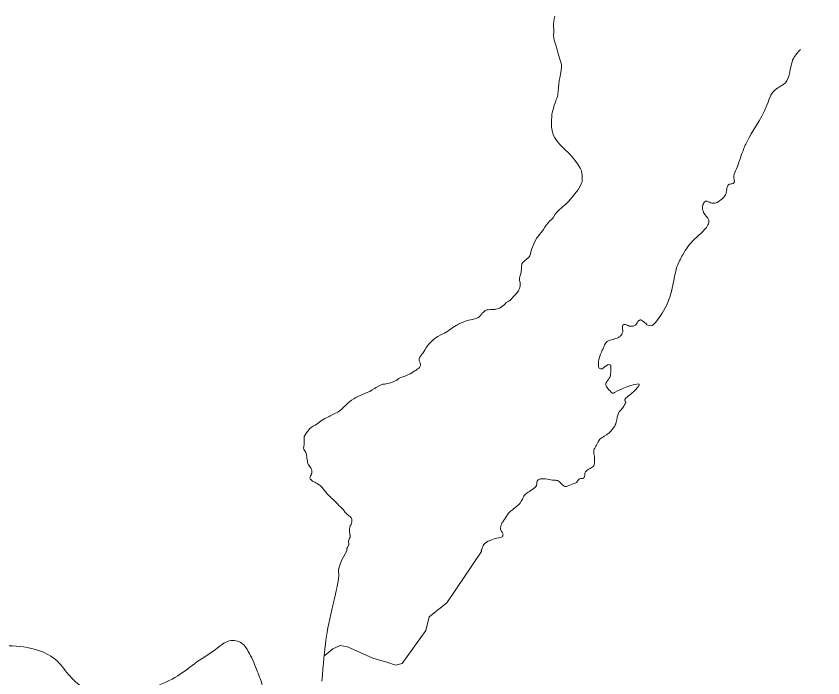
# Model space of a CAD drawing. Extents: x -1643653 to 4543381, y 1624270 to 13878484.
# Drawn here: x 605194 to 606503, y 8912445 to 8913518 of the extents above; entities that cross this region are included whole.
import ezdxf

# ---------------------------------------------------------------- set-up
doc = ezdxf.new("R2010")
doc.units = 0
doc.header["$LTSCALE"] = 200
doc.layers.add('1', color=7, linetype='Continuous', lineweight=13)
doc.layers.add('6', color=7, linetype='Continuous', lineweight=13)

msp = doc.modelspace()

# ---------------------------------------------------------------- linework, layer by layer
at = {"layer": '1', "lineweight": 25}
msp.add_spline([(814781, 9009175.5), (814787.2, 9009173.4), (814796.9, 9009173.4), (814799.4, 9009172.4), (814805.1, 9009174.5), (814805.6, 9009176.5), (814811.7, 9009179.5), (814811.7, 9009179.5), (814801.5, 9009181), (814790.7, 9009181.5), (814784.1, 9009183.1), (814777.4, 9009185.1), (814778.4, 9009175.5)], degree=3, dxfattribs=at)
at = {"layer": '6'}
for points in [[(606063.9, 8913361), (606064.6, 8913364.6), (606065.6, 8913368.1), (606067.1, 8913373.4), (606068.9, 8913378.4), (606070.3, 8913382.5), (606071.6, 8913385.8), (606072.1, 8913387.7), (606072.7, 8913389.6), (606072.9, 8913392.6), (606073.2, 8913395.6), (606074.1, 8913402.1), (606074.2, 8913403.5), (606074.5, 8913406.8), (606075.3, 8913413.3), (606076.2, 8913418.1), (606077.7, 8913426.4), (606078.7, 8913434.5), (606078.7, 8913438.5), (606078.3, 8913441.5), (606076.2, 8913448.2), (606072.9, 8913458.9), (606070.5, 8913467.8), (606068.1, 8913475.7), (606067.1, 8913479.5), (606066.5, 8913481.8), (606066.2, 8913483.5), (606065.9, 8913486.4), (606066.2, 8913492.2), (606066.2, 8913495.1), (606065.9, 8913501.1), (606066.1, 8913504.8), (606066.5, 8913509.3), (606067, 8913513.7), (606067.9, 8913518)], [(606013.8, 8913110.2), (606014.5, 8913116), (606016.3, 8913118.4), (606018.3, 8913120.5), (606022.3, 8913123.5), (606024.3, 8913125.1), (606025.5, 8913126.5), (606026.5, 8913127.7), (606027.2, 8913128.9), (606028.3, 8913131.8), (606029.2, 8913135.5), (606030.7, 8913140.7), (606032.6, 8913146), (606034.3, 8913149.8), (606037.7, 8913156.6), (606038.2, 8913157.9), (606040.6, 8913160.2), (606043.4, 8913163.7), (606046.1, 8913167.2), (606049.4, 8913171.8), (606051.7, 8913175.6), (606054.1, 8913179), (606057.7, 8913183.4), (606059.5, 8913185.4), (606062.6, 8913188.1), (606064.1, 8913189.6), (606065.3, 8913191), (606068.6, 8913196.6), (606073.7, 8913202.6), (606079.8, 8913207.9), (606085.8, 8913212.9), (606091.2, 8913218.6), (606100.3, 8913229.6), (606105.4, 8913235.7), (606107.6, 8913239.5), (606110.3, 8913244.5), (606111.5, 8913246.9), (606112.2, 8913249), (606112.6, 8913251.3), (606112.5, 8913252.5), (606112.6, 8913255.7), (606112.4, 8913259.9), (606111.9, 8913262.4), (606111.1, 8913266.9), (606109.1, 8913271.4), (606105, 8913278.4), (606102.3, 8913282.4), (606100.1, 8913285.1), (606096.7, 8913289.1), (606090.6, 8913295.9), (606084.2, 8913301.7), (606080.2, 8913305.2), (606076.5, 8913309.2), (606071.1, 8913315.7), (606068, 8913320.4), (606066.1, 8913324.4), (606064.3, 8913329.7), (606063.5, 8913332.3), (606063, 8913335.2), (606062.7, 8913338), (606062.4, 8913341.7), (606062.6, 8913348.6), (606063, 8913354.9), (606063.2, 8913358.8), (606063.9, 8913361)], [(605881.8, 8913000.3), (605886, 8913002.4), (605888.8, 8913003.7), (605891.4, 8913005.2), (605894.1, 8913007), (605896.8, 8913009.1), (605899.5, 8913010.9), (605902.5, 8913012.9), (605905.3, 8913014.7), (605908, 8913016.3), (605909.8, 8913017.2), (605911.4, 8913018.2), (605915, 8913020), (605919.1, 8913021.7), (605923, 8913023.1), (605928.7, 8913025), (605933.7, 8913026.1), (605938.3, 8913027.2), (605940.4, 8913027.7), (605942.6, 8913028.5), (605944.3, 8913029.2), (605945.7, 8913030.6), (605948.3, 8913033.4), (605949.8, 8913035.4), (605952.1, 8913037.7), (605953.1, 8913038.9), (605955.1, 8913040.2), (605957.4, 8913041.3), (605960.3, 8913041.8), (605963.6, 8913042.1), (605965.8, 8913042.1), (605968.3, 8913042.2), (605969.7, 8913042.2), (605971.1, 8913042.2), (605972.4, 8913042.4), (605974.8, 8913043.1), (605978, 8913044.5), (605981.5, 8913046.6), (605983.6, 8913048), (605985.8, 8913049.9), (605988, 8913051.8), (605989.2, 8913053.2), (605990.3, 8913054.1), (605992.4, 8913055.3), (605994.9, 8913056.9), (605996.6, 8913058.2), (605997.8, 8913059.4), (605999.2, 8913061.2), (606000.4, 8913062.8), (606002.3, 8913064.7), (606004.2, 8913066.3), (606004.9, 8913066.9), (606005.9, 8913067.9), (606007, 8913069.4), (606008.8, 8913072.3), (606009.8, 8913074.2), (606010.6, 8913076.3), (606011.2, 8913078.1), (606011.5, 8913079.9), (606011.7, 8913081.4), (606012, 8913083.9), (606011.8, 8913085.7), (606011.4, 8913087.6), (606010.9, 8913089.9), (606010.6, 8913092.4), (606011, 8913094.9), (606011.7, 8913097.4), (606012.6, 8913100.4), (606013.4, 8913103.3), (606013.6, 8913104.9), (606013.7, 8913106.5), (606013.8, 8913108.8), (606013.8, 8913110.2)], [(606146.2, 8912978.2), (606147.2, 8912980.7), (606148.2, 8912982.8), (606148.8, 8912984.6), (606149.9, 8912986.5), (606151.4, 8912988.5), (606152.9, 8912990), (606153.9, 8912990.8), (606155.2, 8912991.4), (606157.1, 8912991.9), (606159.7, 8912992.7), (606162.6, 8912993.6), (606164.8, 8912994.4), (606166.9, 8912995), (606169.2, 8912995.8), (606171.3, 8912996.8), (606172.7, 8912997.7), (606173.9, 8912998.5), (606174.7, 8912999.2), (606175.6, 8913000.2), (606176.5, 8913001.3), (606177, 8913002.3), (606177.5, 8913003.6), (606178.1, 8913004.9), (606178.3, 8913006), (606178.3, 8913007.3), (606178.3, 8913008.3), (606178, 8913010), (606177.8, 8913011.7), (606177.7, 8913013.6), (606177.7, 8913014.8), (606177.9, 8913015.6), (606178.6, 8913016.6), (606179.3, 8913017.2), (606180, 8913017.6), (606181.1, 8913017.7), (606182.6, 8913017.6), (606183.9, 8913017.3), (606184.8, 8913016.9), (606185.8, 8913016.4), (606186.8, 8913015.9), (606187.7, 8913015.6), (606188.8, 8913015.1), (606190.6, 8913014.8), (606192.8, 8913014.8), (606195, 8913015.1), (606197.5, 8913015.9), (606199, 8913016.6), (606199.7, 8913017.3), (606200.8, 8913018.9), (606201.9, 8913020.6), (606203, 8913022.4), (606203.8, 8913023.6), (606205, 8913024.4), (606205.7, 8913024.9), (606206.7, 8913025.1), (606207.6, 8913025.1), (606208.4, 8913024.8), (606209, 8913024.3), (606210.3, 8913023.5), (606212.2, 8913022.2), (606213.7, 8913020.8), (606216.1, 8913018.6), (606217.6, 8913017.2), (606219.7, 8913016.4)], [(605662, 8912812.9), (605661.3, 8912814.3), (605660.8, 8912815.1), (605660.5, 8912815.9), (605660.3, 8912817.3), (605660.6, 8912819.8), (605660.9, 8912823), (605661.1, 8912826.1), (605661.3, 8912830.4), (605661.3, 8912833.6), (605661.4, 8912835.9), (605662, 8912837.8), (605663.8, 8912840.6), (605666.6, 8912844.4), (605668.5, 8912846.8), (605670, 8912848.6), (605672.6, 8912850.6), (605676, 8912852.7), (605679, 8912854.4), (605683.6, 8912857.4), (605687.6, 8912860.7), (605690.6, 8912862.5), (605694.6, 8912865.1), (605697, 8912866.3), (605701.6, 8912868.4), (605703.3, 8912869.4), (605709.7, 8912873), (605715.7, 8912875.8), (605718, 8912877.3), (605722.1, 8912880.6), (605725.7, 8912884), (605726.7, 8912885), (605728.9, 8912886.9), (605732.3, 8912890.1), (605735, 8912892.4), (605738.2, 8912895), (605741.6, 8912897.3), (605745, 8912899.2), (605748.3, 8912900.7), (605755, 8912903.7), (605761.7, 8912906.7), (605767.5, 8912909.3), (605771.8, 8912911.7), (605775.3, 8912913.8), (605778.1, 8912915.7), (605782, 8912917.8), (605784.9, 8912919.3), (605788.6, 8912920.7), (605792.3, 8912921.2), (605796.2, 8912922), (605799.5, 8912922.6), (605801.8, 8912923.4), (605804.7, 8912924.4), (605807.7, 8912925.8), (605810.4, 8912927.1), (605812.9, 8912928.6), (605814.3, 8912929.7), (605815.6, 8912930.7), (605817.9, 8912931.7), (605819.7, 8912932.4), (605822.8, 8912933.6), (605826.4, 8912934.6), (605829.3, 8912936), (605833.1, 8912937.7), (605835.9, 8912939.2), (605838.2, 8912940.8), (605840.9, 8912942.4), (605842.6, 8912943.2), (605844.8, 8912945.1), (605846.5, 8912946.4), (605848.1, 8912948), (605849, 8912949), (605849.7, 8912950.3), (605849.9, 8912951.5), (605849.9, 8912953.2), (605849.6, 8912954.4), (605849.3, 8912955.8), (605848.5, 8912957.5), (605848, 8912958.7), (605847.7, 8912959.8), (605847.7, 8912960.9), (605847.8, 8912962.3), (605848.3, 8912963.5), (605849, 8912965), (605850.3, 8912966.8), (605851.2, 8912967.9), (605852.7, 8912969.9), (605854.1, 8912972), (605855.9, 8912974.6), (605857.4, 8912977.2), (605858.7, 8912979.4), (605860, 8912981.7), (605861.3, 8912983.4), (605862.8, 8912985.1), (605866, 8912988.3), (605868.6, 8912990.9), (605870.9, 8912993.2), (605873, 8912994.9), (605875.4, 8912996.6), (605878.3, 8912998.3), (605881.8, 8913000.3)], [(606157.8, 8912933.6), (606158.2, 8912935.1), (606158.4, 8912936.7), (606158.5, 8912938.5), (606158.7, 8912940.6), (606158.8, 8912943.2), (606158.9, 8912944.9), (606158.9, 8912946.8), (606158.7, 8912949.7), (606158.7, 8912951.2), (606158.2, 8912951.9), (606157.2, 8912952.3), (606156, 8912952.6), (606154.7, 8912952.5), (606153.7, 8912952.1), (606151.7, 8912950.9), (606150.1, 8912949.9), (606148.3, 8912948.5), (606146.2, 8912946.8), (606144.9, 8912946), (606143.7, 8912945.9), (606142.4, 8912945.7), (606141.1, 8912946.2), (606140, 8912946.9), (606139.5, 8912948.1), (606139.1, 8912949.5), (606138.9, 8912950.7), (606139, 8912952.8), (606138.9, 8912955.3), (606139.1, 8912957.7), (606139.6, 8912960.8), (606140.4, 8912963.6), (606141.2, 8912966.6), (606142.2, 8912969.8), (606143.5, 8912972.8), (606145.1, 8912975.9), (606146.2, 8912978.2)], [(606182, 8912888.9), (606182.6, 8912890.1), (606182.8, 8912890.7), (606183, 8912891.3), (606182.8, 8912892.4), (606182.5, 8912893.1), (606182.1, 8912893.6), (606181.7, 8912894.5), (606181.6, 8912895.3), (606181.8, 8912896), (606182.2, 8912896.8), (606182.8, 8912897.7), (606183.8, 8912898.6), (606184.9, 8912899.5), (606187.7, 8912901.8), (606189.5, 8912903.5), (606192, 8912905.5), (606193.9, 8912907.2), (606195.7, 8912908.7), (606197.4, 8912910.4), (606199.8, 8912912.9), (606201.2, 8912914.5), (606202.2, 8912915.8), (606203.9, 8912917.6), (606204.6, 8912918.5), (606205, 8912919.9), (606205, 8912920.7), (606204.2, 8912921.1), (606202.9, 8912921.3), (606201, 8912920.9), (606198, 8912920.2), (606195, 8912919.7), (606191.5, 8912918.9), (606188.2, 8912917.8), (606185.1, 8912916.9), (606182, 8912915.6), (606179.7, 8912914.4), (606177.4, 8912913.3), (606173.6, 8912911.7), (606169.7, 8912910), (606166, 8912907.9), (606164.9, 8912907.3), (606163, 8912906.6), (606161.5, 8912906.4), (606160.4, 8912906.7), (606159.8, 8912907.2), (606158.7, 8912908.5), (606157.6, 8912910.1), (606155.9, 8912912), (606154.3, 8912913.7), (606153.1, 8912915.6), (606152, 8912916.9), (606151.1, 8912918.3), (606150.6, 8912919.6), (606150.6, 8912920.6), (606150.6, 8912921.5), (606150.7, 8912922), (606151, 8912922.8), (606151.7, 8912923.9), (606152.6, 8912925.2), (606154, 8912927.3), (606155.1, 8912928.7), (606156.4, 8912930.6), (606157.1, 8912932), (606157.8, 8912933.6)], [(606134.8, 8912820.4), (606135.7, 8912821.9), (606136.7, 8912824.3), (606138.3, 8912827.3), (606140.2, 8912830.1), (606141.3, 8912831.5), (606143.3, 8912833.2), (606144.8, 8912834.3), (606146.9, 8912835.7), (606148.2, 8912836.5), (606152.1, 8912838.7), (606154.3, 8912840.2), (606156, 8912841.8), (606157.9, 8912843.8), (606159.6, 8912845.4), (606161, 8912847.2), (606162.2, 8912849), (606163.1, 8912850.2), (606163.9, 8912851.4), (606165.2, 8912853.1), (606166.2, 8912854.9), (606166.8, 8912856.8), (606167.4, 8912859.2), (606167.9, 8912861.4), (606168.4, 8912863.6), (606169, 8912865.6), (606169.4, 8912868.1), (606170.2, 8912870.7), (606170.7, 8912872.2), (606171.5, 8912874.1), (606172.7, 8912875.9), (606174.5, 8912878.1), (606176.2, 8912880.6), (606177.8, 8912882.3), (606179.9, 8912885.3), (606181.2, 8912887.6), (606182, 8912888.9)], [(605730.2, 8912650.8), (605730.2, 8912652.2), (605730.6, 8912654.2), (605731.4, 8912656.3), (605732.7, 8912658.7), (605733.3, 8912659.7), (605733.6, 8912660.6), (605733.7, 8912661.2), (605733.5, 8912662.6), (605733.2, 8912664.1), (605733, 8912665.4), (605733.1, 8912666.5), (605733.5, 8912667.8), (605734.2, 8912669.8), (605734.8, 8912671.2), (605735.6, 8912672.7), (605735.8, 8912674.1), (605735.6, 8912675.8), (605735.3, 8912676.8), (605735.2, 8912678.4), (605735, 8912682.2), (605735, 8912686), (605735.4, 8912689.2), (605736, 8912691.1), (605737.2, 8912693.3), (605737.9, 8912695.3), (605738.4, 8912697.5), (605738.6, 8912700), (605738.5, 8912702), (605738.2, 8912703.2), (605737.5, 8912704.4), (605736.5, 8912705.6), (605736, 8912706.2), (605735, 8912706.8), (605733.7, 8912707.5), (605732, 8912708.8), (605730.6, 8912709.9), (605729.1, 8912711.5), (605727.8, 8912712.7), (605725.9, 8912715.3), (605724.4, 8912717.5), (605723.2, 8912718.6), (605721.5, 8912720.4), (605719.9, 8912722), (605717.6, 8912724), (605715.3, 8912726.6), (605713.3, 8912728.9), (605711, 8912731.1), (605709, 8912733.1), (605707.1, 8912734.8), (605705.1, 8912736.7), (605703.1, 8912738.5), (605702.1, 8912739.2), (605700.2, 8912741.2), (605697.9, 8912743.8), (605695.6, 8912746.6), (605693.6, 8912749), (605692.2, 8912751.1), (605691, 8912752.7), (605688.6, 8912755.1), (605687, 8912756.5), (605685.5, 8912757.6), (605684.3, 8912758.4), (605682.2, 8912759.7), (605679.9, 8912760.9), (605678.4, 8912761.8), (605676.6, 8912762.7), (605674.9, 8912763.7), (605673.6, 8912764.7), (605672.9, 8912765.4), (605671.9, 8912766.2), (605671, 8912767.1), (605670.7, 8912767.9), (605670.5, 8912768.9), (605670.9, 8912770), (605671.7, 8912772.1), (605672.3, 8912773.4), (605672.8, 8912775), (605673.4, 8912776.5), (605673.7, 8912778.1), (605673.7, 8912779.9), (605673.6, 8912781.3), (605673.1, 8912782.8), (605672, 8912785.1), (605670.9, 8912786.6), (605669.2, 8912788.8), (605668, 8912790.1), (605667.5, 8912791.2), (605667, 8912792.2), (605666.8, 8912794.1), (605666.5, 8912796.1), (605666, 8912798.6), (605665.6, 8912800.6), (605665.4, 8912802.9), (605665, 8912805.1), (605664.7, 8912806.8), (605664.3, 8912808.1), (605664.3, 8912808.9), (605664.1, 8912809.8), (605663.4, 8912811.1), (605662, 8912812.9)], [(606073.5, 8912764.1), (606074.8, 8912763.1), (606076.1, 8912761.9), (606077, 8912761), (606078.4, 8912759.6), (606079.7, 8912758.3), (606081.5, 8912756.6), (606083.1, 8912755.4), (606084.2, 8912754.8), (606085.4, 8912754.8), (606086.4, 8912754.9), (606087.8, 8912755.3), (606089.1, 8912755.8), (606090.7, 8912756.5), (606093.5, 8912757.8), (606096.4, 8912758.9), (606099.3, 8912759.7), (606101.1, 8912760.4), (606103.2, 8912761.4), (606104.2, 8912762.4), (606104.8, 8912763.4), (606106, 8912765.4), (606106.8, 8912766.3), (606107.4, 8912766.9), (606108.4, 8912767.5), (606109.7, 8912767.8), (606110.8, 8912767.9), (606112.2, 8912768), (606113.6, 8912768.1), (606114.5, 8912768.4), (606115.2, 8912769.1), (606115.8, 8912769.7), (606116.1, 8912770.5), (606116.3, 8912771.4), (606116.5, 8912772.5), (606116.6, 8912774.3), (606116.9, 8912776.5), (606117.3, 8912777.7), (606117.9, 8912778.6), (606118.5, 8912779.3), (606119.9, 8912780.7), (606121.4, 8912782), (606122.9, 8912783), (606125.1, 8912784.2), (606127.1, 8912785.3), (606128.6, 8912786.4), (606130, 8912787.5), (606131.2, 8912788.6), (606131.8, 8912789.9), (606132, 8912791.4), (606132.2, 8912793.1), (606132.2, 8912794.6), (606132.3, 8912796.8), (606132.3, 8912799.5), (606132.3, 8912802.7), (606132.3, 8912804.6), (606132, 8912806), (606131.5, 8912808.1), (606131.2, 8912809.6), (606131.2, 8912811.7), (606131.5, 8912813.7), (606132.1, 8912815.5), (606133.1, 8912817.3), (606134.1, 8912819.1), (606134.8, 8912820.4)], [(606016.6, 8912736.9), (606017.9, 8912739.2), (606018.7, 8912741), (606019.9, 8912742.2), (606021.1, 8912743.2), (606022.7, 8912744.4), (606024.5, 8912745.6), (606026.7, 8912746.9), (606028.9, 8912748.3), (606031.3, 8912750.1), (606033.7, 8912751.7), (606035.8, 8912753.4), (606037.4, 8912754.8), (606038, 8912755.8), (606038.5, 8912756.9), (606038.8, 8912758.7), (606039, 8912760.2), (606039, 8912761.9), (606039.5, 8912763.6), (606040.5, 8912765.3), (606041.9, 8912766.2), (606043.2, 8912766.9), (606045, 8912767.3), (606046.9, 8912767.4), (606048.2, 8912767.5), (606052.4, 8912767.4), (606056, 8912767.1), (606058.9, 8912766.6), (606061.5, 8912765.9), (606064.3, 8912765.4), (606066.4, 8912765.1), (606067.4, 8912765.1), (606069.3, 8912765), (606070.4, 8912764.9), (606071.8, 8912764.9), (606072.6, 8912764.7), (606073.5, 8912764.1)], [(605949.1, 8912649.3), (605948.6, 8912651.3), (605949.4, 8912652.9), (605950.3, 8912655.6), (605950.9, 8912657.4), (605951.8, 8912659.2), (605952.9, 8912661), (605954.7, 8912662.9), (605957.1, 8912664.5), (605959.8, 8912666.1), (605963.2, 8912667.6), (605966.9, 8912669), (605969.7, 8912670), (605971.5, 8912670.5), (605974, 8912671.2), (605979.3, 8912672), (605981.3, 8912672.6), (605982.5, 8912673.3), (605983.2, 8912674.2), (605983.6, 8912675.2), (605983.8, 8912676.6), (605983.9, 8912677.8), (605983.8, 8912678.8), (605983.3, 8912679.7), (605982.4, 8912680.8), (605981.6, 8912681.8), (605981, 8912683.2), (605980.4, 8912684.7), (605980, 8912686.1), (605979.9, 8912687.9), (605980.2, 8912689.9), (605980.5, 8912691.8), (605981.2, 8912693.7), (605982, 8912695.5), (605982.6, 8912696.9), (605983.4, 8912697.8), (605984.8, 8912699.1), (605985.5, 8912700.2), (605986.3, 8912701.4), (605987.9, 8912704.3), (605989.3, 8912706.7), (605991, 8912709.2), (605992.8, 8912711.6), (605994.5, 8912713.6), (605996.2, 8912715.2), (605997.7, 8912716.3), (605999.3, 8912717.4), (606001.1, 8912718.8), (606003.3, 8912720.3), (606006.6, 8912722.9), (606009.3, 8912725.2), (606010.9, 8912727), (606012.3, 8912728.8), (606013.6, 8912731.2), (606014.6, 8912732.7), (606015.5, 8912734.5), (606016.6, 8912736.9)], [(605694.8, 8912491.9), (605695.6, 8912498.8), (605696.5, 8912505.5), (605697.4, 8912512.1), (605698.4, 8912518.7), (605699.7, 8912525.6), (605701.1, 8912532.8), (605702.6, 8912540.2), (605704.2, 8912547.7), (605705.9, 8912555.1), (605707.6, 8912562.3), (605709.2, 8912569.1), (605710.7, 8912575.4), (605712, 8912581), (605713.1, 8912585.8), (605714.1, 8912589.9), (605714.8, 8912593.3), (605715.4, 8912596.2), (605715.9, 8912598.7), (605716.3, 8912600.8), (605716.6, 8912602.6), (605716.8, 8912604.3), (605716.9, 8912606), (605717.1, 8912607.6), (605717.2, 8912609.1), (605717.2, 8912610.7), (605717.2, 8912612.3), (605717.2, 8912614), (605717.1, 8912615.7), (605717.1, 8912617.4), (605716.9, 8912619.3), (605717.9, 8912624.1), (605721.8, 8912635.1), (605730.2, 8912650.8)], [(605796.9, 8912469.3), (605809.3, 8912465.4), (605820.1, 8912468.1), (605858.9, 8912521.2), (605864.1, 8912543.4), (605892.6, 8912566.3), (605949.1, 8912649.3)], [(605694.8, 8912481.1), (605707.8, 8912491.9), (605719.5, 8912496.9), (605731.5, 8912495.1)], [(605731.5, 8912495.1), (605772.5, 8912476.7), (605796.9, 8912469.3)], [(605689.8, 8912439), (605690.7, 8912449.2), (605691.6, 8912459), (605692.5, 8912468.3), (605693.3, 8912476.8), (605694.1, 8912484.6), (605694.8, 8912491.9)]]:
    msp.add_lwpolyline(points, dxfattribs=at)
for points in [[(606219.6, 8913016.4), (606223.9, 8913015.7), (606231.7, 8913021.6), (606250.3, 8913051.3), (606259.5, 8913081.1), (606266.3, 8913111.1), (606275.8, 8913131), (606293.5, 8913155.2), (606311.1, 8913171.6), (606318, 8913186.9), (606309.5, 8913199.6), (606307.8, 8913209.1), (606309.8, 8913214.9), (606312.7, 8913217.9), (606317.6, 8913216.6), (606323.5, 8913214.6), (606331.3, 8913215.9), (606338.9, 8913221.1), (606345.1, 8913228.3), (606347, 8913237.2), (606350.3, 8913244.7), (606355.5, 8913246), (606358.8, 8913247.6), (606358.5, 8913255.4), (606361.4, 8913266.9), (606371.8, 8913295.3), (606379, 8913312.6), (606411.2, 8913370.8), (606425.9, 8913398.6), (606442.2, 8913410), (606448.8, 8913424.7), (606455.3, 8913449.2), (606466.7, 8913463.9)], [(605688.2, 8912359.7), (605669.5, 8912357.4), (605652.4, 8912375.3), (605625.9, 8912394.8), (605599.4, 8912412), (605593.1, 8912432.2), (605583.8, 8912458.8), (605570.5, 8912487.6), (605557.3, 8912502.4), (605537.8, 8912504), (605520.6, 8912493.1), (605487.1, 8912470.4), (605455.9, 8912447.8), (605418.5, 8912429.9), (605375.6, 8912414.3), (605338.2, 8912412), (605306.2, 8912426), (605281.2, 8912447.1), (605260.2, 8912472), (605211.8, 8912493.8), (605164.3, 8912493.8), (605122.2, 8912485.3), (605105, 8912494.6), (605091, 8912520.3), (605077, 8912543.7), (605045, 8912559.3), (605006.8, 8912581.2), (604956.9, 8912602.2), (604919, 8912627.2), (604912.4, 8912633.3), (604884, 8912664.4), (604871.7, 8912675.4), (604855, 8912690.5), (604834.6, 8912703.3), (604830, 8912706.5), (604821.3, 8912710)]]:
    msp.add_spline(points, degree=3, dxfattribs=at)

doc.saveas('drawing.dxf')
